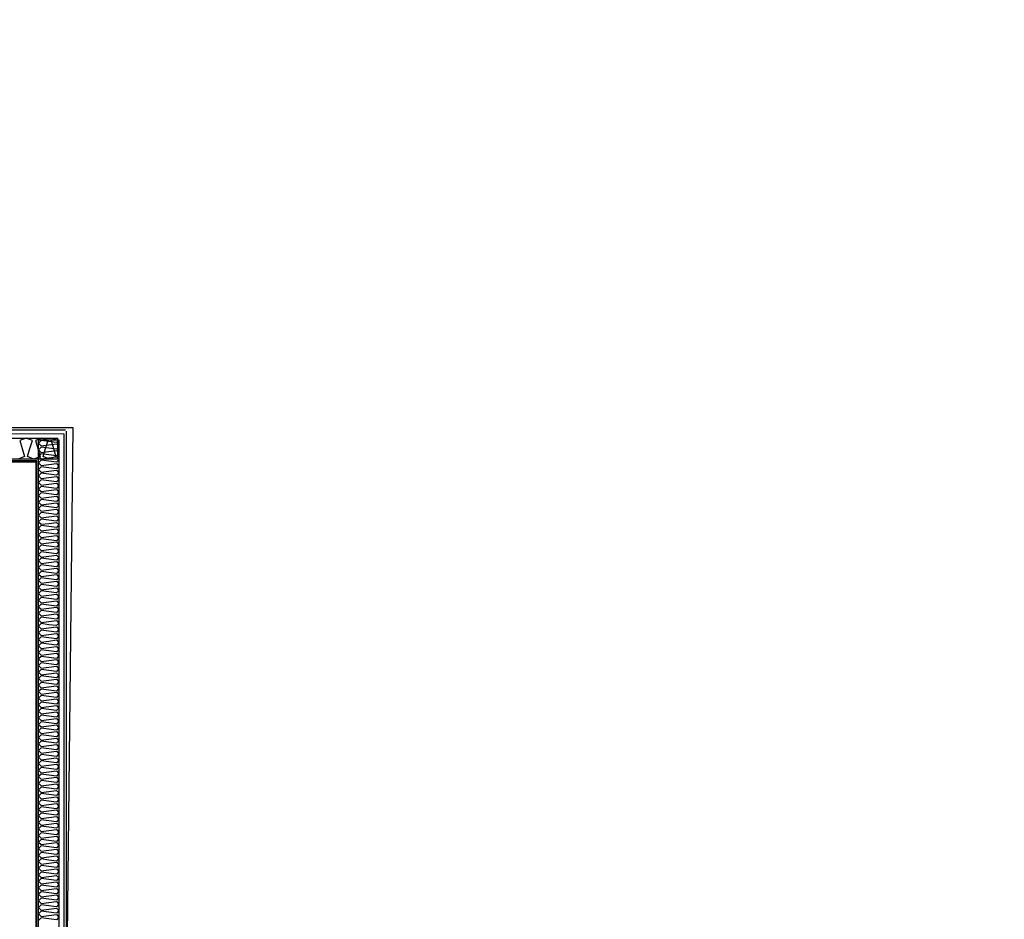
# Model space of a CAD drawing. Header units: millimetres. Extents: x -15 to 127, y -65 to 67.
# Tile 476 of 476: x 114.859 to 115.442, y 30.486 to 31.018. Entities that reach past the tile are written whole.
import ezdxf

# ---------------------------------------------------------------- set-up
doc = ezdxf.new("R2010")
doc.units = ezdxf.units.MM
doc.header["$MEASUREMENT"] = 0
doc.layers.add('Calque 5', color=7, linetype='Continuous')

msp = doc.modelspace()

# ---------------------------------------------------------------- linework, layer by layer
at = {"layer": 'Calque 5', "color": 0}
for p, q in [((114.75967, 30.77589), (114.88613, 30.77547)), ((114.75967, 30.77589), (114.88613, 30.77547)), ((114.88658, 30.77479), (114.88658, 30.29523)), ((114.88658, 30.77479), (114.88658, 30.29523))]:
    msp.add_line(p, q, dxfattribs=at)
for points in [[(115.44151, 29.1921), (111.05061, 29.1921), (111.05061, 29.70111), (111.20672, 29.70111), (111.20672, 30.07369), (111.30118, 30.07369), (111.29987, 31.01694), (112.05683, 31.01825), (112.05683, 30.71389), (114.51269, 30.71389), (114.51269, 30.77686), (114.89052, 30.77686), (114.88527, 30.29934), (115.08468, 30.29934), (115.08468, 29.89002), (115.33131, 29.89527), (115.44151, 29.1921)], [(115.44151, 29.1921), (111.05061, 29.1921), (111.05061, 29.70111), (111.20672, 29.70111), (111.20672, 30.07369), (111.30118, 30.07369), (111.29987, 31.01694), (112.05683, 31.01825), (112.05683, 30.71389), (114.51269, 30.71389), (114.51269, 30.77686), (114.89052, 30.77686), (114.88527, 30.29934), (115.08468, 30.29934), (115.08468, 29.89002), (115.33131, 29.89527), (115.44151, 29.1921)], [(114.8814, 30.75827), (114.761, 30.75827), (114.761, 30.77072), (114.8814, 30.77072), (114.8814, 30.75827)], [(114.8814, 30.75827), (114.761, 30.75827), (114.761, 30.77072), (114.8814, 30.77072), (114.8814, 30.75827)], [(114.8853, 30.77329), (114.8853, 30.29373), (115.07659, 30.29353), (115.07737, 30.06256), (115.06134, 30.06256), (115.06055, 30.27753), (114.8693, 30.27775), (114.8693, 30.75724), (114.76124, 30.75726), (114.76124, 30.7733), (114.8853, 30.77329)], [(114.8853, 30.77329), (114.8853, 30.29373), (115.07659, 30.29353), (115.07737, 30.06256), (115.06134, 30.06256), (115.06055, 30.27753), (114.8693, 30.27775), (114.8693, 30.75724), (114.76124, 30.75726), (114.76124, 30.7733), (114.8853, 30.77329)], [(114.8814, 30.77072), (114.87766, 30.76916), (114.87908, 30.76449), (114.8805, 30.75982), (114.87677, 30.75827), (114.87303, 30.75982), (114.87445, 30.76449), (114.87587, 30.76916), (114.87213, 30.77072), (114.8684, 30.76916), (114.86982, 30.76449), (114.87124, 30.75982), (114.8675, 30.75827), (114.86376, 30.75982), (114.86519, 30.76449), (114.86661, 30.76916), (114.86287, 30.77072), (114.85913, 30.76916), (114.86056, 30.76449), (114.86198, 30.75982), (114.85824, 30.75827)], [(114.8814, 30.77072), (114.87766, 30.76916), (114.87908, 30.76449), (114.8805, 30.75982), (114.87677, 30.75827), (114.87303, 30.75982), (114.87445, 30.76449), (114.87587, 30.76916), (114.87213, 30.77072), (114.8684, 30.76916), (114.86982, 30.76449), (114.87124, 30.75982), (114.8675, 30.75827), (114.86376, 30.75982), (114.86519, 30.76449), (114.86661, 30.76916), (114.86287, 30.77072), (114.85913, 30.76916), (114.86056, 30.76449), (114.86198, 30.75982), (114.85824, 30.75827)], [(114.88234, 30.76956), (114.88234, 30.27831), (114.8703, 30.27831), (114.8703, 30.76956), (114.88234, 30.76956)], [(114.88234, 30.76956), (114.88084, 30.768), (114.87632, 30.76859), (114.8718, 30.76918), (114.8703, 30.76762), (114.8718, 30.76606), (114.87632, 30.76666), (114.88084, 30.76725), (114.88234, 30.76569), (114.88084, 30.76413), (114.87632, 30.76472), (114.8718, 30.76531), (114.8703, 30.76375), (114.8718, 30.76219), (114.87632, 30.76279), (114.88084, 30.76338), (114.88234, 30.76182), (114.88084, 30.76026), (114.87632, 30.76085), (114.8718, 30.76145), (114.8703, 30.75989), (114.8718, 30.75833), (114.87632, 30.75892), (114.88084, 30.75951), (114.88234, 30.75795), (114.88084, 30.75639), (114.87632, 30.75699), (114.8718, 30.75758), (114.8703, 30.75602), (114.8718, 30.75446), (114.87632, 30.75505), (114.88084, 30.75564), (114.88234, 30.75408), (114.88084, 30.75252), (114.87632, 30.75312), (114.8718, 30.75371), (114.8703, 30.75215), (114.8718, 30.75059), (114.87632, 30.75118), (114.88084, 30.75178), (114.88234, 30.75022), (114.88084, 30.74866), (114.87632, 30.74925), (114.8718, 30.74984), (114.8703, 30.74828), (114.8718, 30.74672), (114.87632, 30.74731), (114.88084, 30.74791), (114.88234, 30.74635), (114.88084, 30.74479), (114.87632, 30.74538), (114.8718, 30.74597), (114.8703, 30.74441), (114.8718, 30.74285), (114.87632, 30.74345), (114.88084, 30.74404), (114.88234, 30.74248), (114.88084, 30.74092), (114.87632, 30.74151), (114.8718, 30.74211), (114.8703, 30.74055), (114.8718, 30.73899), (114.87632, 30.73958), (114.88084, 30.74017), (114.88234, 30.73861), (114.88084, 30.73705), (114.87632, 30.73764), (114.8718, 30.73824), (114.8703, 30.73668), (114.8718, 30.73512), (114.87632, 30.73571), (114.88084, 30.7363), (114.88234, 30.73474), (114.88084, 30.73318), (114.87632, 30.73378), (114.8718, 30.73437), (114.8703, 30.73281), (114.8718, 30.73125), (114.87632, 30.73184), (114.88084, 30.73244), (114.88234, 30.73088), (114.88084, 30.72932), (114.87632, 30.72991), (114.8718, 30.7305), (114.8703, 30.72894), (114.8718, 30.72738), (114.87632, 30.72797), (114.88084, 30.72857), (114.88234, 30.72701), (114.88084, 30.72545), (114.87632, 30.72604), (114.8718, 30.72663), (114.8703, 30.72507), (114.8718, 30.72351), (114.87632, 30.72411), (114.88084, 30.7247), (114.88234, 30.72314), (114.88084, 30.72158), (114.87632, 30.72217), (114.8718, 30.72277), (114.8703, 30.72121), (114.8718, 30.71965), (114.87632, 30.72024), (114.88084, 30.72083), (114.88234, 30.71927), (114.88084, 30.71771), (114.87632, 30.7183), (114.8718, 30.7189), (114.8703, 30.71734), (114.8718, 30.71578), (114.87632, 30.71637), (114.88084, 30.71696), (114.88234, 30.7154), (114.88084, 30.71384), (114.87632, 30.71444), (114.8718, 30.71503), (114.8703, 30.71347), (114.8718, 30.71191), (114.87632, 30.7125), (114.88084, 30.7131), (114.88234, 30.71154), (114.88084, 30.70998), (114.87632, 30.71057), (114.8718, 30.71116), (114.8703, 30.7096), (114.8718, 30.70804), (114.87632, 30.70863), (114.88084, 30.70923), (114.88234, 30.70767), (114.88084, 30.70611), (114.87632, 30.7067), (114.8718, 30.70729), (114.8703, 30.70573), (114.8718, 30.70417), (114.87632, 30.70477), (114.88084, 30.70536), (114.88234, 30.7038), (114.88084, 30.70224), (114.87632, 30.70283), (114.8718, 30.70343), (114.8703, 30.70187), (114.8718, 30.70031), (114.87632, 30.7009), (114.88084, 30.70149), (114.88234, 30.69993), (114.88084, 30.69837), (114.87632, 30.69896), (114.8718, 30.69956), (114.8703, 30.698), (114.8718, 30.69644), (114.87632, 30.69703), (114.88084, 30.69762), (114.88234, 30.69606), (114.88084, 30.6945), (114.87632, 30.6951), (114.8718, 30.69569), (114.8703, 30.69413), (114.8718, 30.69257), (114.87632, 30.69316), (114.88084, 30.69375), (114.88234, 30.6922), (114.88084, 30.69064), (114.87632, 30.69123), (114.8718, 30.69182), (114.8703, 30.69026), (114.8718, 30.6887), (114.87632, 30.68929), (114.88084, 30.68989), (114.88234, 30.68833), (114.88084, 30.68677), (114.87632, 30.68736), (114.8718, 30.68795), (114.8703, 30.68639), (114.8718, 30.68483), (114.87632, 30.68543), (114.88084, 30.68602), (114.88234, 30.68446), (114.88084, 30.6829), (114.87632, 30.68349), (114.8718, 30.68408), (114.8703, 30.68252), (114.8718, 30.68097), (114.87632, 30.68156), (114.88084, 30.68215), (114.88234, 30.68059), (114.88084, 30.67903), (114.87632, 30.67962), (114.8718, 30.68022), (114.8703, 30.67866), (114.8718, 30.6771), (114.87632, 30.67769), (114.88084, 30.67828), (114.88234, 30.67672), (114.88084, 30.67516), (114.87632, 30.67576), (114.8718, 30.67635), (114.8703, 30.67479), (114.8718, 30.67323), (114.87632, 30.67382), (114.88084, 30.67441), (114.88234, 30.67285), (114.88084, 30.67129), (114.87632, 30.67189), (114.8718, 30.67248), (114.8703, 30.67092), (114.8718, 30.66936), (114.87632, 30.66995), (114.88084, 30.67055), (114.88234, 30.66899), (114.88084, 30.66743), (114.87632, 30.66802), (114.8718, 30.66861), (114.8703, 30.66705), (114.8718, 30.66549), (114.87632, 30.66609), (114.88084, 30.66668), (114.88234, 30.66512), (114.88084, 30.66356), (114.87632, 30.66415), (114.8718, 30.66474), (114.8703, 30.66318), (114.8718, 30.66162), (114.87632, 30.66222), (114.88084, 30.66281), (114.88234, 30.66125), (114.88084, 30.65969), (114.87632, 30.66028), (114.8718, 30.66088), (114.8703, 30.65932), (114.8718, 30.65776), (114.87632, 30.65835), (114.88084, 30.65894), (114.88234, 30.65738), (114.88084, 30.65582), (114.87632, 30.65642), (114.8718, 30.65701), (114.8703, 30.65545), (114.8718, 30.65389), (114.87632, 30.65448), (114.88084, 30.65507), (114.88234, 30.65351), (114.88084, 30.65195), (114.87632, 30.65255), (114.8718, 30.65314), (114.8703, 30.65158), (114.8718, 30.65002), (114.87632, 30.65061), (114.88084, 30.65121), (114.88234, 30.64965), (114.88084, 30.64809), (114.87632, 30.64868), (114.8718, 30.64927), (114.8703, 30.64771), (114.8718, 30.64615), (114.87632, 30.64675), (114.88084, 30.64734), (114.88234, 30.64578), (114.88084, 30.64422), (114.87632, 30.64481), (114.8718, 30.6454), (114.8703, 30.64384), (114.8718, 30.64228), (114.87632, 30.64288), (114.88084, 30.64347), (114.88234, 30.64191), (114.88084, 30.64035), (114.87632, 30.64094), (114.8718, 30.64154), (114.8703, 30.63998), (114.8718, 30.63842), (114.87632, 30.63901), (114.88084, 30.6396), (114.88234, 30.63804), (114.88084, 30.63648), (114.87632, 30.63708), (114.8718, 30.63767), (114.8703, 30.63611), (114.8718, 30.63455), (114.87632, 30.63514), (114.88084, 30.63573), (114.88234, 30.63417), (114.88084, 30.63261), (114.87632, 30.63321), (114.8718, 30.6338), (114.8703, 30.63224), (114.8718, 30.63068), (114.87632, 30.63127), (114.88084, 30.63187), (114.88234, 30.63031), (114.88084, 30.62875), (114.87632, 30.62934), (114.8718, 30.62993), (114.8703, 30.62837), (114.8718, 30.62681), (114.87632, 30.62741), (114.88084, 30.628), (114.88234, 30.62644), (114.88084, 30.62488), (114.87632, 30.62547), (114.8718, 30.62606), (114.8703, 30.6245), (114.8718, 30.62294), (114.87632, 30.62354), (114.88084, 30.62413), (114.88234, 30.62257), (114.88084, 30.62101), (114.87632, 30.6216), (114.8718, 30.6222), (114.8703, 30.62064), (114.8718, 30.61908), (114.87632, 30.61967), (114.88084, 30.62026), (114.88234, 30.6187), (114.88084, 30.61714), (114.87632, 30.61773), (114.8718, 30.61833), (114.8703, 30.61677), (114.8718, 30.61521), (114.87632, 30.6158), (114.88084, 30.61639), (114.88234, 30.61483), (114.88084, 30.61327), (114.87632, 30.61387), (114.8718, 30.61446), (114.8703, 30.6129), (114.8718, 30.61134), (114.87632, 30.61193), (114.88084, 30.61253), (114.88234, 30.61097), (114.88084, 30.60941), (114.87632, 30.61), (114.8718, 30.61059), (114.8703, 30.60903), (114.8718, 30.60747), (114.87632, 30.60806), (114.88084, 30.60866), (114.88234, 30.6071), (114.88084, 30.60554), (114.87632, 30.60613), (114.8718, 30.60672), (114.8703, 30.60516), (114.8718, 30.6036), (114.87632, 30.6042), (114.88084, 30.60479), (114.88234, 30.60323), (114.88084, 30.60167), (114.87632, 30.60226), (114.8718, 30.60286), (114.8703, 30.6013), (114.8718, 30.59974), (114.87632, 30.60033), (114.88084, 30.60092), (114.88234, 30.59936), (114.88084, 30.5978), (114.87632, 30.59839), (114.8718, 30.59899), (114.8703, 30.59743), (114.8718, 30.59587), (114.87632, 30.59646), (114.88084, 30.59705), (114.88234, 30.59549), (114.88084, 30.59393), (114.87632, 30.59453), (114.8718, 30.59512), (114.8703, 30.59356), (114.8718, 30.592), (114.87632, 30.59259), (114.88084, 30.59319), (114.88234, 30.59163), (114.88084, 30.59007), (114.87632, 30.59066), (114.8718, 30.59125), (114.8703, 30.58969), (114.8718, 30.58813), (114.87632, 30.58872), (114.88084, 30.58932), (114.88234, 30.58776), (114.88084, 30.5862), (114.87632, 30.58679), (114.8718, 30.58738), (114.8703, 30.58582), (114.8718, 30.58426), (114.87632, 30.58486), (114.88084, 30.58545), (114.88234, 30.58389), (114.88084, 30.58233), (114.87632, 30.58292), (114.8718, 30.58352), (114.8703, 30.58196), (114.8718, 30.5804), (114.87632, 30.58099), (114.88084, 30.58158), (114.88234, 30.58002), (114.88084, 30.57846), (114.87632, 30.57905), (114.8718, 30.57965), (114.8703, 30.57809), (114.8718, 30.57653), (114.87632, 30.57712), (114.88084, 30.57771), (114.88234, 30.57615), (114.88084, 30.57459), (114.87632, 30.57519), (114.8718, 30.57578), (114.8703, 30.57422), (114.8718, 30.57266), (114.87632, 30.57325), (114.88084, 30.57385), (114.88234, 30.57229), (114.88084, 30.57073), (114.87632, 30.57132), (114.8718, 30.57191), (114.8703, 30.57035), (114.8718, 30.56879), (114.87632, 30.56938), (114.88084, 30.56998), (114.88234, 30.56842), (114.88084, 30.56686), (114.87632, 30.56745), (114.8718, 30.56804), (114.8703, 30.56648), (114.8718, 30.56492), (114.87632, 30.56552), (114.88084, 30.56611), (114.88234, 30.56455), (114.88084, 30.56299), (114.87632, 30.56358), (114.8718, 30.56417), (114.8703, 30.56262), (114.8718, 30.56106), (114.87632, 30.56165), (114.88084, 30.56224), (114.88234, 30.56068), (114.88084, 30.55912), (114.87632, 30.55971), (114.8718, 30.56031), (114.8703, 30.55875), (114.8718, 30.55719), (114.87632, 30.55778), (114.88084, 30.55837), (114.88234, 30.55681), (114.88084, 30.55525), (114.87632, 30.55585), (114.8718, 30.55644), (114.8703, 30.55488), (114.8718, 30.55332), (114.87632, 30.55391), (114.88084, 30.5545), (114.88234, 30.55294), (114.88084, 30.55139), (114.87632, 30.55198), (114.8718, 30.55257), (114.8703, 30.55101), (114.8718, 30.54945), (114.87632, 30.55004), (114.88084, 30.55064), (114.88234, 30.54908), (114.88084, 30.54752), (114.87632, 30.54811), (114.8718, 30.5487), (114.8703, 30.54714), (114.8718, 30.54558), (114.87632, 30.54618), (114.88084, 30.54677), (114.88234, 30.54521), (114.88084, 30.54365), (114.87632, 30.54424), (114.8718, 30.54483), (114.8703, 30.54327), (114.8718, 30.54171), (114.87632, 30.54231), (114.88084, 30.5429), (114.88234, 30.54134), (114.88084, 30.53978), (114.87632, 30.54037), (114.8718, 30.54097), (114.8703, 30.53941), (114.8718, 30.53785), (114.87632, 30.53844), (114.88084, 30.53903), (114.88234, 30.53747), (114.88084, 30.53591), (114.87632, 30.53651), (114.8718, 30.5371), (114.8703, 30.53554), (114.8718, 30.53398), (114.87632, 30.53457), (114.88084, 30.53516), (114.88234, 30.5336), (114.88084, 30.53204), (114.87632, 30.53264), (114.8718, 30.53323), (114.8703, 30.53167), (114.8718, 30.53011), (114.87632, 30.5307), (114.88084, 30.5313), (114.88234, 30.52974), (114.88084, 30.52818), (114.87632, 30.52877), (114.8718, 30.52936), (114.8703, 30.5278), (114.8718, 30.52624), (114.87632, 30.52684), (114.88084, 30.52743), (114.88234, 30.52587), (114.88084, 30.52431), (114.87632, 30.5249), (114.8718, 30.52549), (114.8703, 30.52393), (114.8718, 30.52237), (114.87632, 30.52297), (114.88084, 30.52356), (114.88234, 30.522), (114.88084, 30.52044), (114.87632, 30.52103), (114.8718, 30.52163), (114.8703, 30.52007), (114.8718, 30.51851), (114.87632, 30.5191), (114.88084, 30.51969), (114.88234, 30.51813), (114.88084, 30.51657), (114.87632, 30.51717), (114.8718, 30.51776), (114.8703, 30.5162), (114.8718, 30.51464), (114.87632, 30.51523), (114.88084, 30.51582), (114.88234, 30.51426), (114.88084, 30.5127), (114.87632, 30.5133), (114.8718, 30.51389), (114.8703, 30.51233), (114.8718, 30.51077), (114.87632, 30.51136), (114.88084, 30.51196), (114.88234, 30.5104), (114.88084, 30.50884), (114.87632, 30.50943), (114.8718, 30.51002), (114.8703, 30.50846), (114.8718, 30.5069), (114.87632, 30.5075), (114.88084, 30.50809), (114.88234, 30.50653), (114.88084, 30.50497), (114.87632, 30.50556), (114.8718, 30.50615), (114.8703, 30.50459), (114.8718, 30.50303), (114.87632, 30.50363), (114.88084, 30.50422), (114.88234, 30.50266), (114.88084, 30.5011), (114.87632, 30.50169), (114.8718, 30.50229), (114.8703, 30.50073), (114.8718, 30.49917), (114.87632, 30.49976), (114.88084, 30.50035), (114.88234, 30.49879), (114.88084, 30.49723), (114.87632, 30.49783), (114.8718, 30.49842), (114.8703, 30.49686), (114.8718, 30.4953), (114.87632, 30.49589), (114.88084, 30.49648), (114.88234, 30.49492), (114.88084, 30.49336), (114.87632, 30.49396), (114.8718, 30.49455), (114.8703, 30.49299), (114.8718, 30.49143), (114.87632, 30.49202), (114.88084, 30.49262), (114.88234, 30.49106), (114.88084, 30.4895), (114.87632, 30.49009), (114.8718, 30.49068), (114.8703, 30.48912), (114.8718, 30.48756), (114.87632, 30.48815), (114.88084, 30.48875), (114.88234, 30.48719), (114.88084, 30.48563), (114.87632, 30.48622), (114.8718, 30.48681), (114.8703, 30.48525)], [(114.88234, 30.76956), (114.88234, 30.27831), (114.8703, 30.27831), (114.8703, 30.76956), (114.88234, 30.76956)], [(114.88234, 30.76956), (114.88084, 30.768), (114.87632, 30.76859), (114.8718, 30.76918), (114.8703, 30.76762), (114.8718, 30.76606), (114.87632, 30.76666), (114.88084, 30.76725), (114.88234, 30.76569), (114.88084, 30.76413), (114.87632, 30.76472), (114.8718, 30.76531), (114.8703, 30.76375), (114.8718, 30.76219), (114.87632, 30.76279), (114.88084, 30.76338), (114.88234, 30.76182), (114.88084, 30.76026), (114.87632, 30.76085), (114.8718, 30.76145), (114.8703, 30.75989), (114.8718, 30.75833), (114.87632, 30.75892), (114.88084, 30.75951), (114.88234, 30.75795), (114.88084, 30.75639), (114.87632, 30.75699), (114.8718, 30.75758), (114.8703, 30.75602), (114.8718, 30.75446), (114.87632, 30.75505), (114.88084, 30.75564), (114.88234, 30.75408), (114.88084, 30.75252), (114.87632, 30.75312), (114.8718, 30.75371), (114.8703, 30.75215), (114.8718, 30.75059), (114.87632, 30.75118), (114.88084, 30.75178), (114.88234, 30.75022), (114.88084, 30.74866), (114.87632, 30.74925), (114.8718, 30.74984), (114.8703, 30.74828), (114.8718, 30.74672), (114.87632, 30.74731), (114.88084, 30.74791), (114.88234, 30.74635), (114.88084, 30.74479), (114.87632, 30.74538), (114.8718, 30.74597), (114.8703, 30.74441), (114.8718, 30.74285), (114.87632, 30.74345), (114.88084, 30.74404), (114.88234, 30.74248), (114.88084, 30.74092), (114.87632, 30.74151), (114.8718, 30.74211), (114.8703, 30.74055), (114.8718, 30.73899), (114.87632, 30.73958), (114.88084, 30.74017), (114.88234, 30.73861), (114.88084, 30.73705), (114.87632, 30.73764), (114.8718, 30.73824), (114.8703, 30.73668), (114.8718, 30.73512), (114.87632, 30.73571), (114.88084, 30.7363), (114.88234, 30.73474), (114.88084, 30.73318), (114.87632, 30.73378), (114.8718, 30.73437), (114.8703, 30.73281), (114.8718, 30.73125), (114.87632, 30.73184), (114.88084, 30.73244), (114.88234, 30.73088), (114.88084, 30.72932), (114.87632, 30.72991), (114.8718, 30.7305), (114.8703, 30.72894), (114.8718, 30.72738), (114.87632, 30.72797), (114.88084, 30.72857), (114.88234, 30.72701), (114.88084, 30.72545), (114.87632, 30.72604), (114.8718, 30.72663), (114.8703, 30.72507), (114.8718, 30.72351), (114.87632, 30.72411), (114.88084, 30.7247), (114.88234, 30.72314), (114.88084, 30.72158), (114.87632, 30.72217), (114.8718, 30.72277), (114.8703, 30.72121), (114.8718, 30.71965), (114.87632, 30.72024), (114.88084, 30.72083), (114.88234, 30.71927), (114.88084, 30.71771), (114.87632, 30.7183), (114.8718, 30.7189), (114.8703, 30.71734), (114.8718, 30.71578), (114.87632, 30.71637), (114.88084, 30.71696), (114.88234, 30.7154), (114.88084, 30.71384), (114.87632, 30.71444), (114.8718, 30.71503), (114.8703, 30.71347), (114.8718, 30.71191), (114.87632, 30.7125), (114.88084, 30.7131), (114.88234, 30.71154), (114.88084, 30.70998), (114.87632, 30.71057), (114.8718, 30.71116), (114.8703, 30.7096), (114.8718, 30.70804), (114.87632, 30.70863), (114.88084, 30.70923), (114.88234, 30.70767), (114.88084, 30.70611), (114.87632, 30.7067), (114.8718, 30.70729), (114.8703, 30.70573), (114.8718, 30.70417), (114.87632, 30.70477), (114.88084, 30.70536), (114.88234, 30.7038), (114.88084, 30.70224), (114.87632, 30.70283), (114.8718, 30.70343), (114.8703, 30.70187), (114.8718, 30.70031), (114.87632, 30.7009), (114.88084, 30.70149), (114.88234, 30.69993), (114.88084, 30.69837), (114.87632, 30.69896), (114.8718, 30.69956), (114.8703, 30.698), (114.8718, 30.69644), (114.87632, 30.69703), (114.88084, 30.69762), (114.88234, 30.69606), (114.88084, 30.6945), (114.87632, 30.6951), (114.8718, 30.69569), (114.8703, 30.69413), (114.8718, 30.69257), (114.87632, 30.69316), (114.88084, 30.69375), (114.88234, 30.6922), (114.88084, 30.69064), (114.87632, 30.69123), (114.8718, 30.69182), (114.8703, 30.69026), (114.8718, 30.6887), (114.87632, 30.68929), (114.88084, 30.68989), (114.88234, 30.68833), (114.88084, 30.68677), (114.87632, 30.68736), (114.8718, 30.68795), (114.8703, 30.68639), (114.8718, 30.68483), (114.87632, 30.68543), (114.88084, 30.68602), (114.88234, 30.68446), (114.88084, 30.6829), (114.87632, 30.68349), (114.8718, 30.68408), (114.8703, 30.68252), (114.8718, 30.68097), (114.87632, 30.68156), (114.88084, 30.68215), (114.88234, 30.68059), (114.88084, 30.67903), (114.87632, 30.67962), (114.8718, 30.68022), (114.8703, 30.67866), (114.8718, 30.6771), (114.87632, 30.67769), (114.88084, 30.67828), (114.88234, 30.67672), (114.88084, 30.67516), (114.87632, 30.67576), (114.8718, 30.67635), (114.8703, 30.67479), (114.8718, 30.67323), (114.87632, 30.67382), (114.88084, 30.67441), (114.88234, 30.67285), (114.88084, 30.67129), (114.87632, 30.67189), (114.8718, 30.67248), (114.8703, 30.67092), (114.8718, 30.66936), (114.87632, 30.66995), (114.88084, 30.67055), (114.88234, 30.66899), (114.88084, 30.66743), (114.87632, 30.66802), (114.8718, 30.66861), (114.8703, 30.66705), (114.8718, 30.66549), (114.87632, 30.66609), (114.88084, 30.66668), (114.88234, 30.66512), (114.88084, 30.66356), (114.87632, 30.66415), (114.8718, 30.66474), (114.8703, 30.66318), (114.8718, 30.66162), (114.87632, 30.66222), (114.88084, 30.66281), (114.88234, 30.66125), (114.88084, 30.65969), (114.87632, 30.66028), (114.8718, 30.66088), (114.8703, 30.65932), (114.8718, 30.65776), (114.87632, 30.65835), (114.88084, 30.65894), (114.88234, 30.65738), (114.88084, 30.65582), (114.87632, 30.65642), (114.8718, 30.65701), (114.8703, 30.65545), (114.8718, 30.65389), (114.87632, 30.65448), (114.88084, 30.65507), (114.88234, 30.65351), (114.88084, 30.65195), (114.87632, 30.65255), (114.8718, 30.65314), (114.8703, 30.65158), (114.8718, 30.65002), (114.87632, 30.65061), (114.88084, 30.65121), (114.88234, 30.64965), (114.88084, 30.64809), (114.87632, 30.64868), (114.8718, 30.64927), (114.8703, 30.64771), (114.8718, 30.64615), (114.87632, 30.64675), (114.88084, 30.64734), (114.88234, 30.64578), (114.88084, 30.64422), (114.87632, 30.64481), (114.8718, 30.6454), (114.8703, 30.64384), (114.8718, 30.64228), (114.87632, 30.64288), (114.88084, 30.64347), (114.88234, 30.64191), (114.88084, 30.64035), (114.87632, 30.64094), (114.8718, 30.64154), (114.8703, 30.63998), (114.8718, 30.63842), (114.87632, 30.63901), (114.88084, 30.6396), (114.88234, 30.63804), (114.88084, 30.63648), (114.87632, 30.63708), (114.8718, 30.63767), (114.8703, 30.63611), (114.8718, 30.63455), (114.87632, 30.63514), (114.88084, 30.63573), (114.88234, 30.63417), (114.88084, 30.63261), (114.87632, 30.63321), (114.8718, 30.6338), (114.8703, 30.63224), (114.8718, 30.63068), (114.87632, 30.63127), (114.88084, 30.63187), (114.88234, 30.63031), (114.88084, 30.62875), (114.87632, 30.62934), (114.8718, 30.62993), (114.8703, 30.62837), (114.8718, 30.62681), (114.87632, 30.62741), (114.88084, 30.628), (114.88234, 30.62644), (114.88084, 30.62488), (114.87632, 30.62547), (114.8718, 30.62606), (114.8703, 30.6245), (114.8718, 30.62294), (114.87632, 30.62354), (114.88084, 30.62413), (114.88234, 30.62257), (114.88084, 30.62101), (114.87632, 30.6216), (114.8718, 30.6222), (114.8703, 30.62064), (114.8718, 30.61908), (114.87632, 30.61967), (114.88084, 30.62026), (114.88234, 30.6187), (114.88084, 30.61714), (114.87632, 30.61773), (114.8718, 30.61833), (114.8703, 30.61677), (114.8718, 30.61521), (114.87632, 30.6158), (114.88084, 30.61639), (114.88234, 30.61483), (114.88084, 30.61327), (114.87632, 30.61387), (114.8718, 30.61446), (114.8703, 30.6129), (114.8718, 30.61134), (114.87632, 30.61193), (114.88084, 30.61253), (114.88234, 30.61097), (114.88084, 30.60941), (114.87632, 30.61), (114.8718, 30.61059), (114.8703, 30.60903), (114.8718, 30.60747), (114.87632, 30.60806), (114.88084, 30.60866), (114.88234, 30.6071), (114.88084, 30.60554), (114.87632, 30.60613), (114.8718, 30.60672), (114.8703, 30.60516), (114.8718, 30.6036), (114.87632, 30.6042), (114.88084, 30.60479), (114.88234, 30.60323), (114.88084, 30.60167), (114.87632, 30.60226), (114.8718, 30.60286), (114.8703, 30.6013), (114.8718, 30.59974), (114.87632, 30.60033), (114.88084, 30.60092), (114.88234, 30.59936), (114.88084, 30.5978), (114.87632, 30.59839), (114.8718, 30.59899), (114.8703, 30.59743), (114.8718, 30.59587), (114.87632, 30.59646), (114.88084, 30.59705), (114.88234, 30.59549), (114.88084, 30.59393), (114.87632, 30.59453), (114.8718, 30.59512), (114.8703, 30.59356), (114.8718, 30.592), (114.87632, 30.59259), (114.88084, 30.59319), (114.88234, 30.59163), (114.88084, 30.59007), (114.87632, 30.59066), (114.8718, 30.59125), (114.8703, 30.58969), (114.8718, 30.58813), (114.87632, 30.58872), (114.88084, 30.58932), (114.88234, 30.58776), (114.88084, 30.5862), (114.87632, 30.58679), (114.8718, 30.58738), (114.8703, 30.58582), (114.8718, 30.58426), (114.87632, 30.58486), (114.88084, 30.58545), (114.88234, 30.58389), (114.88084, 30.58233), (114.87632, 30.58292), (114.8718, 30.58352), (114.8703, 30.58196), (114.8718, 30.5804), (114.87632, 30.58099), (114.88084, 30.58158), (114.88234, 30.58002), (114.88084, 30.57846), (114.87632, 30.57905), (114.8718, 30.57965), (114.8703, 30.57809), (114.8718, 30.57653), (114.87632, 30.57712), (114.88084, 30.57771), (114.88234, 30.57615), (114.88084, 30.57459), (114.87632, 30.57519), (114.8718, 30.57578), (114.8703, 30.57422), (114.8718, 30.57266), (114.87632, 30.57325), (114.88084, 30.57385), (114.88234, 30.57229), (114.88084, 30.57073), (114.87632, 30.57132), (114.8718, 30.57191), (114.8703, 30.57035), (114.8718, 30.56879), (114.87632, 30.56938), (114.88084, 30.56998), (114.88234, 30.56842), (114.88084, 30.56686), (114.87632, 30.56745), (114.8718, 30.56804), (114.8703, 30.56648), (114.8718, 30.56492), (114.87632, 30.56552), (114.88084, 30.56611), (114.88234, 30.56455), (114.88084, 30.56299), (114.87632, 30.56358), (114.8718, 30.56417), (114.8703, 30.56262), (114.8718, 30.56106), (114.87632, 30.56165), (114.88084, 30.56224), (114.88234, 30.56068), (114.88084, 30.55912), (114.87632, 30.55971), (114.8718, 30.56031), (114.8703, 30.55875), (114.8718, 30.55719), (114.87632, 30.55778), (114.88084, 30.55837), (114.88234, 30.55681), (114.88084, 30.55525), (114.87632, 30.55585), (114.8718, 30.55644), (114.8703, 30.55488), (114.8718, 30.55332), (114.87632, 30.55391), (114.88084, 30.5545), (114.88234, 30.55294), (114.88084, 30.55139), (114.87632, 30.55198), (114.8718, 30.55257), (114.8703, 30.55101), (114.8718, 30.54945), (114.87632, 30.55004), (114.88084, 30.55064), (114.88234, 30.54908), (114.88084, 30.54752), (114.87632, 30.54811), (114.8718, 30.5487), (114.8703, 30.54714), (114.8718, 30.54558), (114.87632, 30.54618), (114.88084, 30.54677), (114.88234, 30.54521), (114.88084, 30.54365), (114.87632, 30.54424), (114.8718, 30.54483), (114.8703, 30.54327), (114.8718, 30.54171), (114.87632, 30.54231), (114.88084, 30.5429), (114.88234, 30.54134), (114.88084, 30.53978), (114.87632, 30.54037), (114.8718, 30.54097), (114.8703, 30.53941), (114.8718, 30.53785), (114.87632, 30.53844), (114.88084, 30.53903), (114.88234, 30.53747), (114.88084, 30.53591), (114.87632, 30.53651), (114.8718, 30.5371), (114.8703, 30.53554), (114.8718, 30.53398), (114.87632, 30.53457), (114.88084, 30.53516), (114.88234, 30.5336), (114.88084, 30.53204), (114.87632, 30.53264), (114.8718, 30.53323), (114.8703, 30.53167), (114.8718, 30.53011), (114.87632, 30.5307), (114.88084, 30.5313), (114.88234, 30.52974), (114.88084, 30.52818), (114.87632, 30.52877), (114.8718, 30.52936), (114.8703, 30.5278), (114.8718, 30.52624), (114.87632, 30.52684), (114.88084, 30.52743), (114.88234, 30.52587), (114.88084, 30.52431), (114.87632, 30.5249), (114.8718, 30.52549), (114.8703, 30.52393), (114.8718, 30.52237), (114.87632, 30.52297), (114.88084, 30.52356), (114.88234, 30.522), (114.88084, 30.52044), (114.87632, 30.52103), (114.8718, 30.52163), (114.8703, 30.52007), (114.8718, 30.51851), (114.87632, 30.5191), (114.88084, 30.51969), (114.88234, 30.51813), (114.88084, 30.51657), (114.87632, 30.51717), (114.8718, 30.51776), (114.8703, 30.5162), (114.8718, 30.51464), (114.87632, 30.51523), (114.88084, 30.51582), (114.88234, 30.51426), (114.88084, 30.5127), (114.87632, 30.5133), (114.8718, 30.51389), (114.8703, 30.51233), (114.8718, 30.51077), (114.87632, 30.51136), (114.88084, 30.51196), (114.88234, 30.5104), (114.88084, 30.50884), (114.87632, 30.50943), (114.8718, 30.51002), (114.8703, 30.50846), (114.8718, 30.5069), (114.87632, 30.5075), (114.88084, 30.50809), (114.88234, 30.50653), (114.88084, 30.50497), (114.87632, 30.50556), (114.8718, 30.50615), (114.8703, 30.50459), (114.8718, 30.50303), (114.87632, 30.50363), (114.88084, 30.50422), (114.88234, 30.50266), (114.88084, 30.5011), (114.87632, 30.50169), (114.8718, 30.50229), (114.8703, 30.50073), (114.8718, 30.49917), (114.87632, 30.49976), (114.88084, 30.50035), (114.88234, 30.49879), (114.88084, 30.49723), (114.87632, 30.49783), (114.8718, 30.49842), (114.8703, 30.49686), (114.8718, 30.4953), (114.87632, 30.49589), (114.88084, 30.49648), (114.88234, 30.49492), (114.88084, 30.49336), (114.87632, 30.49396), (114.8718, 30.49455), (114.8703, 30.49299), (114.8718, 30.49143), (114.87632, 30.49202), (114.88084, 30.49262), (114.88234, 30.49106), (114.88084, 30.4895), (114.87632, 30.49009), (114.8718, 30.49068), (114.8703, 30.48912), (114.8718, 30.48756), (114.87632, 30.48815), (114.88084, 30.48875), (114.88234, 30.48719), (114.88084, 30.48563), (114.87632, 30.48622), (114.8718, 30.48681), (114.8703, 30.48525)], [(114.84865, 30.0624), (114.8791, 30.0624), (114.8791, 30.08323), (114.86857, 30.08323), (114.86857, 30.2574), (115.04001, 30.2574), (115.04001, 30.08344), (115.03979, 30.08344), (114.98116, 30.08344), (114.98123, 30.06325), (115.04001, 30.06325), (115.04078, 30.06329), (115.06078, 30.06329), (115.06001, 30.2774), (114.86875, 30.2774), (114.86875, 30.75624), (114.86932, 30.75651), (114.76566, 30.75651)], [(114.84865, 30.0624), (114.8791, 30.0624), (114.8791, 30.08323), (114.86857, 30.08323), (114.86857, 30.2574), (115.04001, 30.2574), (115.04001, 30.08344), (115.03979, 30.08344), (114.98116, 30.08344), (114.98123, 30.06325), (115.04001, 30.06325), (115.04078, 30.06329), (115.06078, 30.06329), (115.06001, 30.2774), (114.86875, 30.2774), (114.86875, 30.75624), (114.86932, 30.75651), (114.76566, 30.75651)]]:
    msp.add_lwpolyline(points, dxfattribs=at)

doc.saveas('drawing.dxf')
